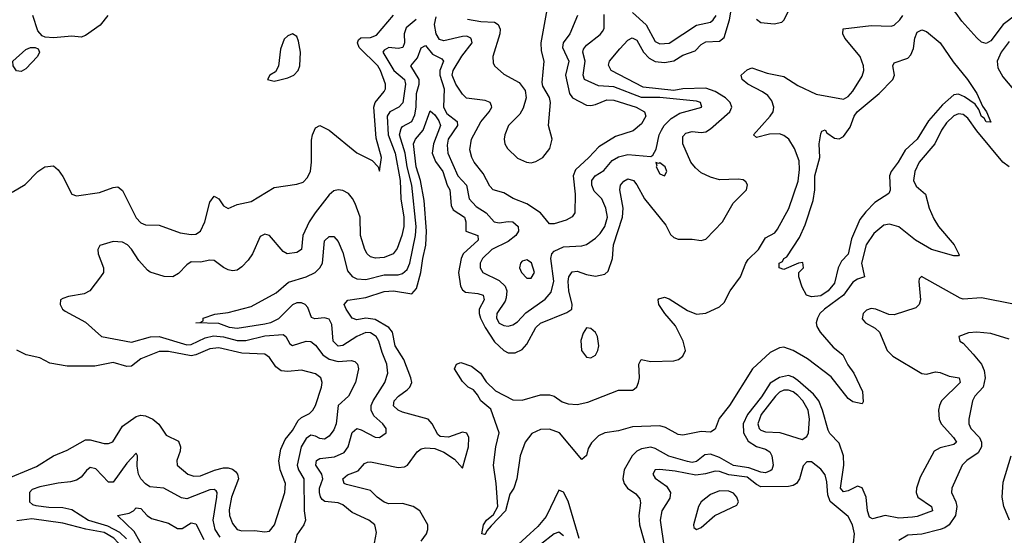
# Model space of a CAD drawing. Header units: inches. Extents: x 1694797 to 1849917, y 907313 to 1017959.
# Tile 629 of 656: x 1805243 to 1809529, y 952704 to 954951. Entities that reach past the tile are written whole.
import ezdxf

# ---------------------------------------------------------------- set-up
doc = ezdxf.new("R2010")
doc.units = ezdxf.units.IN
doc.header["$MEASUREMENT"] = 0
doc.layers.add('B8905', color=7, linetype='Continuous')

msp = doc.modelspace()

# ---------------------------------------------------------------- linework, layer by layer
at = {"layer": 'B8905', "color": 5}
for points, elevation in [([(1809584.4, 954975.6), (1809524.3, 954930), (1809470, 954859), (1809450, 954846.8), (1809430, 954853.3), (1809410, 954871.5), (1809344.3, 954944.3), (1809320.1, 954980.1), (1809227.2, 955090), (1809214.1, 955110), (1809209, 955131), (1809230, 955150.1), (1809310, 955150.1), (1809348.9, 955170), (1809372.3, 955190), (1809395, 955230), (1809390.7, 955349.3), (1809402.6, 955370), (1809430, 955376.8), (1809490, 955381), (1809510, 955387.9), (1809552.2, 955410)], 660), ([(1806990, 952678), (1807014.2, 952710), (1807020.2, 952730), (1807019.4, 952750), (1806985, 952810), (1806956.4, 952830), (1806910, 952843.3), (1806850, 952841.2), (1806830, 952847.8), (1806798.8, 952870), (1806770, 952899.3), (1806665, 952925), (1806655, 952930), (1806649.6, 952950.4), (1806670, 952967.7), (1806715.7, 952984.3), (1806743.5, 953016.5), (1806756.7, 953023.4), (1806770, 953024.6), (1806890, 952999.3), (1806918, 953002), (1806930.8, 953009.2), (1806972.6, 953067.4), (1806990, 953080.2), (1807010, 953085.2), (1807050, 953082.9), (1807090, 953066.3), (1807136.2, 953036.2), (1807170, 952996), (1807196.9, 953090), (1807198.5, 953130), (1807190, 953149.8), (1807170, 953152.8), (1807110, 953132), (1807074.1, 953134.1), (1807062.9, 953142.9), (1807039, 953190), (1807021.2, 953210), (1806910, 953241.2), (1806890.7, 953250), (1806870, 953268.2), (1806872.9, 953290), (1806891.3, 953310), (1806930, 953338.1), (1806940.9, 953350), (1806949.4, 953370), (1806945.8, 953390), (1806914.5, 953470), (1806877.3, 953530), (1806865.3, 953590), (1806849.9, 953610), (1806790, 953645.1), (1806750, 953649.9), (1806710, 953643.3), (1806690, 953649.9), (1806663.5, 953690), (1806656.1, 953710), (1806671.9, 953728.1), (1806750, 953739.7), (1806830, 953765.8), (1806870, 953769.3), (1806950, 953756.8), (1806970, 953779.3), (1806989.7, 953850), (1806997.6, 953910), (1807011.6, 953968.4), (1807014.6, 954030), (1807003.7, 954163.7), (1806987.5, 954250), (1806969.4, 954310), (1806957.8, 954410), (1806965.7, 954430), (1806999.4, 954470), (1807030, 954554.4), (1807050, 954536.6), (1807067.4, 954510), (1807074.3, 954490), (1807043.7, 954410), (1807038.7, 954370), (1807053.2, 954333.2), (1807085.1, 954290), (1807103.8, 954230), (1807115.4, 954210), (1807120.9, 954140.9), (1807130, 954122.5), (1807178.8, 954090), (1807184.5, 954070), (1807185, 954030), (1807236.9, 954010), (1807238.2, 953990), (1807174.2, 953930), (1807165.2, 953910), (1807153.9, 953850), (1807161.7, 953790), (1807170, 953773.4), (1807184.3, 953764.3), (1807237.8, 953757.8), (1807260.7, 953750), (1807264.4, 953730), (1807243.8, 953690), (1807243, 953670), (1807249.3, 953650), (1807269.4, 953609.4), (1807310, 953546.9), (1807350, 953508.7), (1807370, 953499.3), (1807400.6, 953499.4), (1807430, 953514.4), (1807450, 953537.1), (1807490, 953609.4), (1807510, 953627.8), (1807624.3, 953675.7), (1807647.1, 953690), (1807647.9, 953710), (1807633.7, 953770), (1807630.4, 953809.6), (1807633.9, 953830), (1807647.4, 953852.6), (1807670, 953855), (1807710, 953840.1), (1807750, 953833), (1807790, 953841.6), (1807805, 953855), (1807823.7, 953910), (1807827.4, 953970), (1807867, 954090), (1807869.6, 954130), (1807854.9, 954210), (1807859.1, 954230), (1807872.3, 954247.7), (1807890, 954257.7), (1807914.7, 954250), (1807930, 954231.3), (1807962.9, 954170), (1808055.7, 954055.7), (1808075.5, 954015.5), (1808090, 954001.5), (1808110, 953994.7), (1808170, 953995.2), (1808210, 953989.1), (1808230, 953994.9), (1808302.8, 954070), (1808348.3, 954151.7), (1808407.1, 954210), (1808411.8, 954231.8), (1808404.7, 954244.8), (1808392.9, 954252.9), (1808370, 954256.2), (1808290, 954253.7), (1808250, 954264.5), (1808210, 954284.3), (1808184.9, 954304.9), (1808165.3, 954330), (1808129.5, 954410), (1808130, 954441.3), (1808143.5, 954456.5), (1808170, 954464), (1808210, 954459.4), (1808230, 954462.2), (1808250, 954474.8), (1808334.7, 954550), (1808343.6, 954570), (1808336.4, 954590), (1808315.4, 954610), (1808270, 954638.5), (1808230, 954652.1), (1808130, 954649.1), (1808090, 954642.4), (1807957, 954657), (1807817.5, 954730), (1807806.6, 954753.4), (1807811.3, 954770), (1807856.2, 954823.8), (1807890, 954862.4), (1807908.6, 954871.4), (1807930, 954861.5), (1807958.2, 954810), (1807982.8, 954782.8), (1808010, 954769.3), (1808050, 954763.9), (1808090, 954771.7), (1808130, 954796), (1808184.1, 954815.9), (1808210, 954842.5), (1808230, 954854.6), (1808290, 954858.1), (1808310, 954874), (1808333.7, 954950), (1808342.8, 955010)], 720), ([(1807192.9, 954953), (1807250, 954943.3), (1807310, 954941), (1807325.5, 954930), (1807334.8, 954910), (1807333.7, 954890), (1807302.8, 954790), (1807303.7, 954763.7), (1807310.3, 954750), (1807350, 954713.4), (1807416.9, 954676.9), (1807443.2, 954643.2), (1807448.4, 954610), (1807435.1, 954564.9), (1807420.1, 954539.9), (1807371.6, 954490), (1807354.7, 954450), (1807351.4, 954430), (1807354.9, 954410), (1807366.5, 954390), (1807410, 954347.7), (1807449.5, 954330.5), (1807470, 954327.2), (1807490, 954332.4), (1807520.9, 954350), (1807551.3, 954390), (1807560.5, 954430), (1807544.7, 954490), (1807553.4, 954590), (1807550, 954611.5), (1807520.7, 954660.7), (1807517.3, 954677.3), (1807526.3, 954770), (1807514.9, 954814.9), (1807512.7, 954850), (1807541.4, 955010)], 780), ([(1807910, 954982.3), (1807970, 954929.1), (1808010, 954855.7), (1808030, 954845.3), (1808070, 954848.1), (1808190, 954926.9), (1808250, 954940.9), (1808261.9, 954950), (1808274.5, 954970)], 740), ([(1808450, 954953.4), (1808470, 954938.8), (1808526.9, 954933.1), (1808560.3, 954939.7), (1808570, 954948.4), (1808590, 954987.6)], 720), ([(1805210, 954199.1), (1805266.5, 954233.5), (1805321.7, 954290), (1805352.3, 954310), (1805390, 954314.7), (1805410, 954296.9), (1805430, 954267.7), (1805470, 954190.4), (1805490, 954183.6), (1805590, 954197.5), (1805650, 954220.2), (1805670, 954222.7), (1805690, 954207.2), (1805750, 954086.9), (1805770, 954065.4), (1805790, 954056.9), (1805850, 954054.9), (1805941.5, 954021.5), (1805990, 954014.3), (1806010, 954016.8), (1806030.3, 954029.7), (1806049, 954070), (1806070, 954155.3), (1806090, 954181.3), (1806110, 954170.5), (1806130, 954140.3), (1806150, 954127.6), (1806190, 954145), (1806250, 954158.4), (1806350, 954219.3), (1806450, 954234.3), (1806476.5, 954243.5), (1806496.3, 954263.7), (1806508.4, 954291.6), (1806513.8, 954330), (1806513.9, 954426.1), (1806517.8, 954450), (1806530, 954479.6), (1806550, 954490.2), (1806590, 954470.2), (1806710, 954371.5), (1806777.5, 954337.5), (1806803.7, 954310), (1806810, 954291), (1806817.6, 954350), (1806795.1, 954435.1), (1806784, 954570), (1806790.4, 954590), (1806830, 954637.7), (1806836.1, 954650), (1806834.9, 954670), (1806814, 954730), (1806802.5, 954750), (1806721.2, 954830), (1806713.2, 954850), (1806717.4, 954862.6), (1806727.6, 954872.4), (1806770, 954873.2), (1806796.8, 954883.2), (1806869.9, 954970.1)], 780), ([(1805626, 954970), (1805593.2, 954926.8), (1805530, 954881.6), (1805510, 954875.6), (1805470, 954878.6), (1805390, 954871.5), (1805354.2, 954874.2), (1805340.4, 954880.4), (1805321.8, 954901.8), (1805299.8, 954970)], 780), ([(1806968.5, 954951.5), (1806924.9, 954915.1), (1806917.2, 954890), (1806918, 954850), (1806910.2, 954829.8), (1806890, 954825.5), (1806850, 954829.6), (1806830, 954818.8), (1806823.1, 954810), (1806872.1, 954730), (1806917.5, 954690), (1806922.1, 954670), (1806911.5, 954588.5), (1806893.6, 954570), (1806854.5, 954550), (1806843.3, 954530), (1806847, 954450), (1806877.3, 954370), (1806899.6, 954250), (1806902.4, 954170), (1806915.1, 954090), (1806914.9, 954050), (1806906.5, 954010), (1806886.2, 953953.8), (1806868.8, 953931.2), (1806830, 953915), (1806791.9, 953911.9), (1806770, 953917.4), (1806756.3, 953930), (1806745.5, 953950), (1806727.2, 954010), (1806725, 954090), (1806703.3, 954150), (1806692.4, 954172.4), (1806674.1, 954194.1), (1806650, 954206.8), (1806630, 954209.7), (1806610, 954204.7), (1806590, 954187.9), (1806528.7, 954110), (1806503.4, 954070), (1806475.9, 954010), (1806470, 953949.4), (1806450, 953936.6), (1806407.4, 953930), (1806390, 953941.1), (1806330, 954010.2), (1806310, 954016.9), (1806290, 954005.7), (1806255.8, 953930), (1806237.1, 953902.9), (1806210, 953873.7), (1806190, 953860.2), (1806170, 953857.3), (1806150, 953861.6), (1806130, 953870.8), (1806090, 953902.2), (1806070, 953903.5), (1806030, 953894.3), (1805990, 953895.4), (1805970, 953883.2), (1805934.5, 953845.5), (1805910, 953830.9), (1805872.4, 953832.4), (1805811.1, 953851.1), (1805799.6, 953859.6), (1805761.2, 953901.2), (1805730, 953951.7), (1805711.7, 953970), (1805690, 953981.8), (1805650, 953984.7), (1805592.3, 953967.7), (1805582.9, 953950), (1805585, 953930), (1805608, 953870), (1805607.4, 953850), (1805595.1, 953830), (1805547.8, 953770), (1805523.2, 953756.8), (1805455.2, 953744.8), (1805430, 953735.8), (1805420.9, 953730), (1805418.4, 953710), (1805429.7, 953690), (1805440.7, 953680.7), (1805530, 953633.6), (1805598.4, 953570), (1805730, 953545.8), (1805811.7, 953568.3), (1805850, 953570.5), (1805970, 953534.1), (1805990, 953535.7), (1806050, 953565.3), (1806087.2, 953572.8), (1806130, 953569.5), (1806190, 953553.4), (1806227.6, 953552.4), (1806310, 953572.6), (1806390, 953579.5), (1806401.1, 953570), (1806418.4, 953538.4), (1806430, 953530.7), (1806490, 953549.9), (1806510, 953548.6), (1806530, 953532.8), (1806562.8, 953490), (1806590, 953471.6), (1806630, 953461.5), (1806686.3, 953466.4), (1806701.9, 953461.9), (1806714, 953450), (1806717.5, 953430), (1806705.5, 953370), (1806675, 953310), (1806629.9, 953270.1), (1806620.1, 953190), (1806610, 953163.6), (1806590, 953135.6), (1806570, 953122.8), (1806550, 953125.4), (1806530, 953136.4), (1806510, 953140.4), (1806490, 953126.6), (1806467.8, 953090), (1806450.8, 953010), (1806457, 952990), (1806479.9, 952950), (1806481.9, 952810), (1806487.4, 952770), (1806479.3, 952750), (1806450, 952705.7), (1806440.4, 952670)], 760), ([(1806787.6, 952670), (1806796, 952716), (1806789, 952749), (1806762.4, 952770), (1806690, 952803.2), (1806650, 952837), (1806630, 952845.2), (1806571, 952851), (1806560.3, 952860.3), (1806551.8, 952871.8), (1806547.9, 952890), (1806548.7, 952910), (1806562.2, 952950), (1806558.7, 952970), (1806531.5, 953010), (1806535.4, 953030), (1806550, 953039.2), (1806614, 953046), (1806655.2, 953064.8), (1806672.8, 953090), (1806690, 953152.3), (1806710, 953169.4), (1806730, 953163.6), (1806790, 953131.1), (1806810, 953130.2), (1806838, 953150), (1806838.5, 953170), (1806823.1, 953190), (1806784.6, 953224.6), (1806772.7, 953250), (1806773.5, 953270), (1806782.2, 953290), (1806832.2, 953370), (1806845.2, 953410), (1806840.7, 953450), (1806820.2, 953500.2), (1806806.8, 953550), (1806794.9, 953570), (1806770, 953586.3), (1806750, 953587.2), (1806710.9, 953570), (1806650, 953530.9), (1806629, 953529), (1806608.2, 953550), (1806602, 953622), (1806590, 953645.5), (1806570, 953651.7), (1806528.1, 953648.1), (1806513.7, 953653.7), (1806497.5, 953697.5), (1806486, 953710), (1806470, 953717.3), (1806450, 953717), (1806430, 953708.4), (1806370, 953647.5), (1806335.2, 953630), (1806310, 953624.3), (1806190, 953605.7), (1806155.8, 953610), (1806110, 953627), (1806009.2, 953630), (1806028.9, 953631.1), (1806042, 953638), (1806042, 953650), (1806092.6, 953667.4), (1806150, 953674.8), (1806250, 953700.5), (1806359.3, 953760.7), (1806413.3, 953806.7), (1806490, 953830.1), (1806529.8, 953850), (1806550, 953869.3), (1806561.4, 953890), (1806570, 953986.8), (1806590, 954006.4), (1806610, 954006.4), (1806630, 953983.7), (1806650, 953935.8), (1806670, 953856.9), (1806690, 953831.6), (1806710, 953821.2), (1806750, 953818.8), (1806830, 953839.1), (1806890, 953838.8), (1806910, 953844.5), (1806930, 953863), (1806940.9, 953890), (1806966.7, 954010), (1806968.5, 954050), (1806950.2, 954230), (1806929.3, 954310), (1806920.4, 954370), (1806897, 954450), (1806902.9, 954477.1), (1806910, 954485.2), (1806950, 954506.7), (1806963, 954537), (1806969.2, 954570), (1806969.7, 954630), (1806982.6, 954670), (1806982.1, 954690), (1806945, 954750), (1806974.9, 954785.1), (1806991.4, 954828.6), (1807010, 954838.6), (1807040.2, 954800.2), (1807080.2, 954780.2), (1807087.5, 954770), (1807072.3, 954730), (1807071.6, 954710), (1807090.1, 954649.9), (1807088, 954570), (1807102.2, 954542.2), (1807147.6, 954507.6), (1807148.2, 954490), (1807108.3, 954430), (1807104.5, 954404.5), (1807107.4, 954370), (1807150, 954271), (1807187.7, 954230), (1807199.1, 954170), (1807230, 954136.3), (1807273.4, 954110), (1807308.5, 954070), (1807330, 954066.2), (1807370, 954072.3), (1807390, 954070.6), (1807412.4, 954050), (1807414.4, 954030), (1807403.5, 954010), (1807370, 953985.1), (1807297.8, 953950), (1807257.7, 953910), (1807248, 953890), (1807247.8, 953870), (1807259.6, 953850), (1807330, 953814.2), (1807356, 953790), (1807363.7, 953770), (1807361.1, 953738.9), (1807355.9, 953724.1), (1807320.7, 953670), (1807318.9, 953650), (1807330, 953628.8), (1807350, 953618.1), (1807370, 953615.9), (1807390, 953620.8), (1807410, 953634.3), (1807446, 953674), (1807530, 953732.9), (1807556.5, 953763.5), (1807567.9, 953812.1), (1807555.2, 953910), (1807559.9, 953930), (1807570, 953942.2), (1807610, 953961.3), (1807690, 953965.4), (1807710, 953971.5), (1807750, 953999.4), (1807770, 954019.4), (1807790, 954049.3), (1807801.2, 954090), (1807795.2, 954130), (1807776.7, 954170), (1807743.8, 954203.8), (1807733.1, 954230), (1807734.2, 954250), (1807748.5, 954270), (1807785.5, 954294.5), (1807822.7, 954337.3), (1807850, 954353.2), (1807890, 954363.3), (1807990, 954354.9), (1807998.8, 954361.2), (1808013.2, 954386.8), (1808027.5, 954450), (1808036.5, 954470), (1808049.2, 954490), (1808079.3, 954520.7), (1808116.8, 954543.2), (1808212.4, 954570), (1808206.3, 954590), (1808190, 954595.4), (1808030, 954611.8), (1807950, 954611.8), (1807830, 954658.6), (1807763.4, 954663.4), (1807702, 954690), (1807695.6, 954710), (1807704.6, 954770), (1807693.8, 954810), (1807696.8, 954823.2), (1807710, 954840.7), (1807770, 954886.1), (1807780.4, 954899.6), (1807786.8, 954913.2), (1807786.7, 954973.3)], 740), ([(1807671.6, 954970), (1807637.4, 954890), (1807608.8, 954850), (1807606.2, 954830), (1807633.4, 954770), (1807618.3, 954710), (1807636.3, 954630), (1807650, 954609.9), (1807710, 954579.1), (1807730, 954576.4), (1807750, 954581.3), (1807798.3, 954601.7), (1807830, 954600.1), (1807926.2, 954570), (1807963.2, 954550), (1807969.3, 954530), (1807950, 954497.5), (1807913.4, 954466.6), (1807837.3, 954442.7), (1807763.5, 954396.5), (1807721.2, 954350), (1807663, 954297), (1807653.1, 954270), (1807660.4, 954190), (1807659.8, 954110), (1807648.2, 954091.8), (1807621.9, 954078.1), (1807570, 954061.2), (1807550, 954061.7), (1807510.2, 954110), (1807450, 954148.4), (1807391.5, 954171.5), (1807350, 954196.2), (1807304, 954210), (1807290, 954224.9), (1807261.3, 954281.3), (1807221.2, 954330), (1807210.8, 954350.8), (1807203.2, 954383.2), (1807210.1, 954430), (1807250, 954506.3), (1807287.1, 954550), (1807297.7, 954570), (1807296.2, 954576.2), (1807291.3, 954590), (1807270, 954598.4), (1807188.3, 954608.4), (1807170, 954626.3), (1807141.5, 954670), (1807126.2, 954710), (1807129.4, 954730), (1807167.8, 954792.2), (1807212.8, 954850), (1807210, 954863), (1807207.5, 954870), (1807190, 954879.1), (1807170, 954878.5), (1807090, 954859.3), (1807070, 954864.7), (1807056.1, 954890), (1807048.7, 954930), (1807056.3, 954963.6)], 760), ([(1809550, 954310.4), (1809522.7, 954330), (1809410, 954466.9), (1809370, 954522.3), (1809350, 954538), (1809330, 954540.8), (1809310, 954531.8), (1809278.1, 954501.9), (1809256.3, 954470), (1809226.2, 954410), (1809159.4, 954330), (1809139.6, 954290), (1809134.2, 954250), (1809145.3, 954225.3), (1809186.4, 954190), (1809201.6, 954130), (1809222.8, 954082.8), (1809242.6, 954050), (1809311.3, 953970), (1809333.5, 953926.5), (1809330, 953922), (1809310, 953922.5), (1809212.2, 953950), (1809142.8, 953990), (1809070, 954048.7), (1809030, 954059.8), (1809004.5, 954055.5), (1808961.1, 954019), (1808927.4, 953970), (1808907, 953890), (1808920.7, 953830), (1808890, 953820.1), (1808870, 953806.7), (1808828.9, 953750), (1808746.4, 953690), (1808726.3, 953670), (1808715.6, 953650), (1808710.5, 953630), (1808713.7, 953613.7), (1808727.4, 953590), (1808783.7, 953523.7), (1808826.8, 953490), (1808847.6, 953447.6), (1808874.5, 953410), (1808911.6, 953330), (1808914.3, 953285.7), (1808910, 953277.2), (1808870, 953285.4), (1808850, 953300.2), (1808774.9, 953394.9), (1808672.7, 953472.7), (1808610, 953509.7), (1808570, 953523.3), (1808550, 953520.6), (1808510, 953501.3), (1808432.9, 953430), (1808333.5, 953270), (1808287.6, 953212.4), (1808270, 953166.2), (1808250, 953154.1), (1808210, 953156.5), (1808130, 953139.9), (1808110, 953143.4), (1808054, 953174), (1808030, 953180.6), (1807910, 953176.3), (1807850, 953159.9), (1807790, 953149.9), (1807762.2, 953137.8), (1807732.4, 953107.6), (1807718.4, 953081.6), (1807710, 953051.5), (1807690, 953034.5), (1807593, 953150), (1807550, 953167), (1807510, 953164.6), (1807472.8, 953147.2), (1807443.5, 953110), (1807421.6, 953050), (1807407.4, 952950), (1807393.7, 952910), (1807376.5, 952883.5), (1807357.2, 952810), (1807295.2, 952744.8), (1807276.9, 952723.1), (1807270, 952707.3), (1807267, 952707), (1807255.3, 952710), (1807262.2, 952750), (1807274.7, 952770), (1807305.5, 952794.5), (1807323.9, 952830), (1807316.9, 952930), (1807305, 953010), (1807316, 953090), (1807330.4, 953150.4), (1807293.9, 953253.9), (1807250, 953289.9), (1807236.1, 953316.1), (1807217.9, 953337.9), (1807195.1, 953350), (1807170, 953374.5), (1807135.1, 953430), (1807144, 953450), (1807163.6, 953456.4), (1807210, 953440.9), (1807248.9, 953410), (1807273.3, 953373.3), (1807313.9, 953333.9), (1807390, 953295.1), (1807430, 953292.3), (1807510, 953315.7), (1807550, 953316.4), (1807570, 953310.1), (1807605.1, 953285.1), (1807630, 953277.5), (1807670, 953274.7), (1807715.9, 953284.1), (1807850, 953335.9), (1807910, 953337), (1807918.4, 953341.6), (1807929.5, 953350.6), (1807937.2, 953370), (1807940.6, 953390), (1807937.9, 953450), (1807949.1, 953470.9), (1807990, 953461.4), (1808090, 953464.8), (1808110.3, 953469.7), (1808130, 953485.1), (1808141.7, 953510), (1808131.6, 953550), (1808097.3, 953617.3), (1808051.8, 953670), (1808025.2, 953710), (1808022, 953730), (1808025.2, 953734.8), (1808050, 953741.2), (1808070, 953734.4), (1808150, 953683.8), (1808190, 953668.2), (1808230, 953671.8), (1808290, 953700.1), (1808310, 953719.2), (1808336.5, 953770), (1808381.6, 953830), (1808403.6, 953890), (1808414, 953906), (1808458.7, 953950), (1808490, 954001), (1808530, 954022.6), (1808541.9, 954038.1), (1808591.9, 954128.1), (1808632, 954248), (1808637.6, 954297.6), (1808635.7, 954335.7), (1808615.7, 954390), (1808591, 954431), (1808570, 954445.8), (1808550, 954453), (1808507.4, 954452.6), (1808450, 954438), (1808437.4, 954450), (1808509.5, 954530), (1808523.2, 954550), (1808525.9, 954570), (1808517.3, 954597.3), (1808500, 954620), (1808476.9, 954636.9), (1808413.1, 954670), (1808388.8, 954690), (1808383.5, 954710), (1808410, 954733.2), (1808430, 954741.6), (1808497.5, 954717.5), (1808570, 954703.4), (1808630, 954664.8), (1808710, 954625.9), (1808830, 954604.2), (1808850, 954616.5), (1808870, 954639.1), (1808910, 954704.6), (1808917.1, 954730), (1808916.6, 954750), (1808901.9, 954790), (1808835.2, 954870), (1808826.9, 954890), (1808828.1, 954911.9), (1808950, 954925.1), (1809037.3, 954922.7), (1809050, 954927.6), (1809073.8, 954950), (1809087, 954970)], 680), ([(1809550, 954856.1), (1809516.1, 954810), (1809497.6, 954770), (1809501, 954741), (1809522.5, 954702.5), (1809623.1, 954583.1)], 680), ([(1809570, 953710.9), (1809430, 953738.2), (1809350, 953733.5), (1809337, 953737), (1809168.2, 953831.8), (1809158.8, 953821.2), (1809157.6, 953810), (1809164.8, 953730), (1809158.2, 953710), (1809144.3, 953695.7), (1809050, 953665.5), (1809026.8, 953666.8), (1808970, 953689.2), (1808950, 953692.1), (1808930, 953685.7), (1808914.3, 953670), (1808910, 953647.4), (1808924.4, 953630), (1808967.4, 953607.4), (1808986, 953590), (1809019.8, 953510), (1809044.2, 953484.2), (1809170, 953408.7), (1809190, 953406.7), (1809230, 953416.3), (1809250, 953413.8), (1809290, 953397.6), (1809332.4, 953390), (1809337.6, 953370), (1809256.4, 953290), (1809246.7, 953270), (1809243.5, 953250), (1809245.2, 953210), (1809254, 953190), (1809308.3, 953130), (1809320.9, 953110), (1809310, 953099.9), (1809250, 953085.7), (1809224.2, 953070), (1809163.3, 952956.7), (1809147.5, 952910), (1809146.2, 952890), (1809153.1, 952870), (1809212.8, 952830), (1809216.5, 952810), (1809150, 952785.4), (1809130, 952782.7), (1809070, 952778.5), (1809010, 952791), (1808955.8, 952775.8), (1808942.4, 952782.4), (1808933.4, 952810), (1808928.6, 952870), (1808910.2, 952910.2), (1808890, 952918.1), (1808850, 952897.4), (1808830, 952893.1), (1808816.9, 952910), (1808830.8, 953010), (1808829.6, 953050), (1808810, 953106.2), (1808770, 953147.5), (1808762.3, 953162.3), (1808738.1, 953250), (1808721.2, 953290), (1808699.2, 953319.2), (1808630, 953378.8), (1808610, 953393.4), (1808590, 953399.9), (1808550, 953392.1), (1808510, 953366.5), (1808472.9, 953307.1), (1808411.4, 953230), (1808392.9, 953190), (1808393.4, 953150), (1808414.2, 953114.2), (1808450, 953090.7), (1808490, 953079.4), (1808508.4, 953068.4), (1808516.6, 953050), (1808523.4, 953010), (1808516.6, 952990), (1808510, 952985.3), (1808490, 952976.9), (1808470, 952978.7), (1808417.5, 952997.5), (1808350, 953008), (1808290, 953043), (1808250, 953057.1), (1808225, 953055), (1808190, 953025.9), (1808170, 953021.8), (1808150, 953025.3), (1808068.5, 953048.5), (1808010, 953081.9), (1807990, 953088.2), (1807950, 953081.4), (1807929.5, 953070), (1807909.1, 953050), (1807873.9, 952990), (1807869.2, 952950), (1807875.1, 952930), (1807888.9, 952910), (1807925.1, 952885.1), (1807943.2, 952863.2), (1807946.1, 952846), (1807938.3, 952790), (1807940.8, 952750), (1807986.7, 952590)], 720), ([(1809550, 953559.1), (1809470, 953583.1), (1809410.3, 953589.7), (1809373.8, 953586.2), (1809331.3, 953570), (1809336, 953550), (1809350, 953540.7), (1809393.9, 953493.9), (1809429.4, 953449.4), (1809441.7, 953421.7), (1809445.7, 953390), (1809436.6, 953350), (1809401.2, 953310), (1809390.5, 953289.5), (1809374.4, 953210), (1809375, 953190), (1809382.9, 953170), (1809420.8, 953130), (1809430.1, 953110), (1809430.1, 953090), (1809416.1, 953063.9), (1809366.5, 953030), (1809346, 953010), (1809300.2, 952910), (1809298.8, 952890), (1809318.3, 952850), (1809322.9, 952830), (1809316.5, 952790), (1809289.7, 952750.3), (1809270, 952736), (1809250, 952729), (1809170, 952708.8), (1809110, 952704.2), (1809070, 952680.7)], 740), ([(1805170, 952942.4), (1805316.6, 953003.4), (1805389.7, 953050), (1805450, 953075), (1805530, 953120.8), (1805550, 953119.8), (1805610, 953103.5), (1805630, 953103.5), (1805648.8, 953111.2), (1805690, 953180.1), (1805750, 953222.1), (1805770, 953228.1), (1805790, 953224.8), (1805823, 953210), (1805848.9, 953188.9), (1805880.4, 953140.4), (1805934.3, 953114.3), (1805943.2, 953090), (1805941.5, 953070), (1805927.6, 953030), (1805927.9, 953010), (1805974.9, 952970), (1806001.6, 952961.6), (1806030, 952963.7), (1806091.6, 952988.4), (1806130, 952998.2), (1806150, 952998.5), (1806170, 952991.7), (1806181.7, 952981.7), (1806191.4, 952970), (1806195, 952950), (1806164.7, 952870), (1806154.3, 952814.3), (1806156.6, 952790), (1806170, 952755.2), (1806189.5, 952729.5), (1806210, 952723.4), (1806264.4, 952724.4), (1806310, 952718.6), (1806330, 952722.7), (1806352.2, 952750), (1806397.7, 952890), (1806400.2, 952930), (1806377.3, 952990), (1806371, 953029), (1806379.9, 953080.1), (1806398.5, 953121.5), (1806430, 953160.1), (1806455.7, 953204.3), (1806470, 953217.2), (1806504.8, 953235.2), (1806519.5, 953250), (1806530.5, 953270), (1806557.3, 953350), (1806559.4, 953370), (1806553.8, 953390), (1806530, 953407.1), (1806470, 953423.2), (1806410, 953417.4), (1806381, 953421), (1806357.6, 953437.6), (1806330, 953479.4), (1806310, 953493.9), (1806210, 953498.4), (1806110, 953520.6), (1806070, 953516.7), (1806010, 953490.6), (1805990, 953486.3), (1805890, 953504.4), (1805850, 953504.6), (1805770, 953472.4), (1805730, 953441.2), (1805710, 953439.1), (1805650, 953456.7), (1805570, 953441.1), (1805450, 953440.9), (1805374.2, 953454.2), (1805330, 953476.8), (1805270.8, 953490.8), (1805230, 953511.5)], 780), ([(1806116.3, 952696.3), (1806094.4, 952730), (1806085.4, 952770), (1806101.5, 952870), (1806102.4, 952890), (1806098.1, 952898.1), (1806090, 952904.2), (1806070, 952902.3), (1805970, 952863.4), (1805947.5, 952867.5), (1805870, 952909.1), (1805810, 952915.4), (1805790, 952927.8), (1805770, 952949.5), (1805760.1, 952970), (1805754.1, 953005.9), (1805756.1, 953050), (1805750, 953061.6), (1805710, 953019), (1805650, 952935.8), (1805630, 952935.8), (1805574, 952994), (1805550, 953000.2), (1805533.1, 952986.9), (1805510, 952957.7), (1805490, 952944.8), (1805463.4, 952936.6), (1805410, 952931), (1805330, 952915), (1805296.9, 952903.1), (1805285.4, 952890), (1805286.2, 952850), (1805298.7, 952838.7), (1805313.4, 952833.5), (1805370, 952826.6), (1805430, 952825.9), (1805470, 952816.6), (1805543.1, 952770), (1805625.8, 952745.8), (1805677.3, 952717.3), (1805708.3, 952688.3)], 760), ([(1808868.6, 952628.6), (1808877.3, 952710), (1808868.4, 952750), (1808850, 952785.4), (1808771.8, 952851.8), (1808760.8, 952880.8), (1808757.4, 952937.4), (1808750, 952967.6), (1808730, 952992.4), (1808690, 953023.6), (1808670, 953023.7), (1808653.4, 953006.6), (1808638, 952950), (1808625, 952930), (1808610, 952920.8), (1808590, 952916.7), (1808470, 952915.6), (1808450, 952925.5), (1808410, 952957.1), (1808330, 952967), (1808290, 952981.6), (1808270, 952983.7), (1808228.3, 952971.7), (1808186.1, 952966.1), (1808096.9, 952983.1), (1808030, 952991.5), (1808010, 952989.6), (1807999.7, 952970), (1808010, 952953.7), (1808058.3, 952918.3), (1808075.5, 952890), (1808073.5, 952866.5), (1808038.6, 952810), (1808031.7, 952770), (1808048.1, 952650)], 740), ([(1809551.3, 952770), (1809526.6, 952830), (1809519.4, 952870), (1809524.9, 952935.1), (1809558.5, 953050)], 740), ([(1807678.3, 952690), (1807630, 952852.7), (1807610, 952892.7), (1807590, 952900.4), (1807534.5, 952785.5), (1807498.2, 952741.8), (1807396.6, 952650)], 720), ([(1805814.7, 952590), (1805741.3, 952721.3), (1805668, 952790), (1805719.7, 952800.3), (1805738.7, 952810), (1805750, 952823.6), (1805770, 952821.5), (1805798.4, 952790), (1805816.9, 952776.9), (1805890, 952756.3), (1805930, 952733.5), (1805950, 952733.7), (1805990, 952757.7), (1806010, 952753.8), (1806045.1, 952685.1)], 740), ([(1805210, 952458.1), (1805270, 952507.2), (1805310, 952523.8), (1805330, 952519), (1805370, 952499), (1805450, 952478.1), (1805486.5, 952473.5), (1805550, 952484.1), (1805590, 952480.4), (1805635.6, 952484.4), (1805667.6, 952492.4), (1805695.8, 952510), (1805710.9, 952529.1), (1805715.9, 952544.1), (1805714.3, 952570), (1805683.1, 952650), (1805671.4, 952671.4), (1805652.1, 952692.1), (1805610, 952716.1), (1805530.4, 952730.4), (1805430, 952756.9), (1805296.1, 952776.1), (1805230, 952767.7)], 780), ([(1807610, 952701.2), (1807590, 952717.6), (1807570, 952710.9), (1807450, 952617.5)], 740)]:
    msp.add_lwpolyline(points, dxfattribs=dict(at, elevation=elevation))
for points, elevation in [([(1809470, 954505.2), (1809450, 954506.5), (1809442.2, 954522.2), (1809430, 954529.8), (1809419.1, 954559), (1809402.6, 954582.6), (1809355.4, 954615.4), (1809330, 954626.2), (1809310, 954622.9), (1809259.9, 954580.1), (1809199.9, 954510), (1809150.5, 954430.5), (1809097.8, 954382.2), (1809067.2, 954330), (1809037, 954290), (1809029.5, 954270), (1809032.1, 954208), (1809026.1, 954193.9), (1808965.4, 954154.6), (1808925.8, 954114.2), (1808900.2, 954079.8), (1808863.5, 953996.5), (1808850, 953929.7), (1808820.9, 953899.1), (1808806.4, 953870), (1808790, 953802.7), (1808762.4, 953770), (1808730, 953748.3), (1808690, 953744), (1808668, 953750), (1808650, 953786), (1808635.3, 953830), (1808635.3, 953850), (1808655.3, 953870), (1808652.5, 953892.5), (1808634, 953890), (1808570, 953862), (1808549, 953870), (1808549.3, 953890), (1808563.2, 953896.8), (1808569.4, 953910), (1808582.4, 953917.6), (1808638.3, 954001.7), (1808662.8, 954057.2), (1808697.2, 954162.8), (1808703.9, 954210), (1808704.4, 954270), (1808726.5, 954350), (1808723.5, 954410), (1808730, 954454), (1808734.6, 954465.4), (1808749.5, 954470.5), (1808757.3, 954457.3), (1808790, 954434.3), (1808810, 954431.9), (1808830, 954441.6), (1808857.8, 954482.2), (1808875.7, 954530), (1808888.2, 954550), (1808985.2, 954630), (1809044.6, 954690), (1809050.7, 954710), (1809043.5, 954750), (1809050, 954762.4), (1809110, 954782.7), (1809122.8, 954797.2), (1809134.6, 954825.4), (1809139.3, 954870), (1809150, 954897.2), (1809170, 954906.9), (1809190, 954899.9), (1809250.3, 954850.3), (1809307.1, 954767.1), (1809368.4, 954690), (1809409.5, 954630), (1809433.9, 954573.9), (1809452, 954550)], 660), ([(1806430, 954889.4), (1806410, 954880.9), (1806393.8, 954866.2), (1806377.7, 954822.3), (1806370, 954748.7), (1806355.9, 954724.1), (1806332, 954710), (1806322, 954690), (1806350, 954682.8), (1806370, 954687.3), (1806410, 954697.1), (1806437, 954710), (1806455.6, 954730), (1806462.9, 954750), (1806464.7, 954810), (1806457.1, 954857.1), (1806450, 954877.2)], 820), ([(1805250, 954725.8), (1805228.6, 954728.6), (1805214.5, 954750), (1805213.3, 954770), (1805270, 954821), (1805290.3, 954830.3), (1805310.3, 954830.3), (1805323.4, 954823.4), (1805328.8, 954810), (1805320.6, 954790), (1805270, 954736.8)], 780), ([(1808012, 954328), (1808016, 954316), (1808013.4, 954310), (1808030, 954279.1), (1808050, 954271), (1808059.5, 954290), (1808053, 954310), (1808030, 954326.6), (1808024, 954324)], 740), ([(1807450, 953905.1), (1807430, 953898), (1807422.8, 953890), (1807419.3, 953870), (1807427.9, 953850), (1807450, 953824.7), (1807470, 953824.4), (1807483.5, 953850), (1807471.3, 953891.3)], 760), ([(1807710, 953607.8), (1807695.3, 953584.7), (1807686.4, 953553.6), (1807688.3, 953510), (1807710, 953479.7), (1807730, 953477.1), (1807750, 953489.3), (1807760.2, 953510), (1807763.6, 953530), (1807758.1, 953570), (1807750, 953588.2), (1807730, 953605.7)], 720), ([(1808590, 953337.1), (1808570, 953336.5), (1808550, 953327.3), (1808532.7, 953310), (1808470.5, 953230), (1808456.9, 953190), (1808462.1, 953170), (1808470, 953161.9), (1808490, 953154.5), (1808552.5, 953152.5), (1808650, 953121.3), (1808670, 953134), (1808676.8, 953150), (1808681.4, 953210), (1808675.8, 953250), (1808652.5, 953290), (1808630, 953313.1), (1808610, 953328.8)], 740), ([(1808290, 952898), (1808250, 952882), (1808210.3, 952850), (1808198, 952830), (1808176.4, 952750), (1808178, 952738), (1808190, 952728.9), (1808210, 952738), (1808269.1, 952790.9), (1808364.4, 952835.6), (1808371.6, 952850), (1808364.4, 952870), (1808350, 952888), (1808330, 952896.1)], 760)]:
    msp.add_lwpolyline(points, close=True, dxfattribs=dict(at, elevation=elevation))

doc.saveas('drawing.dxf')
